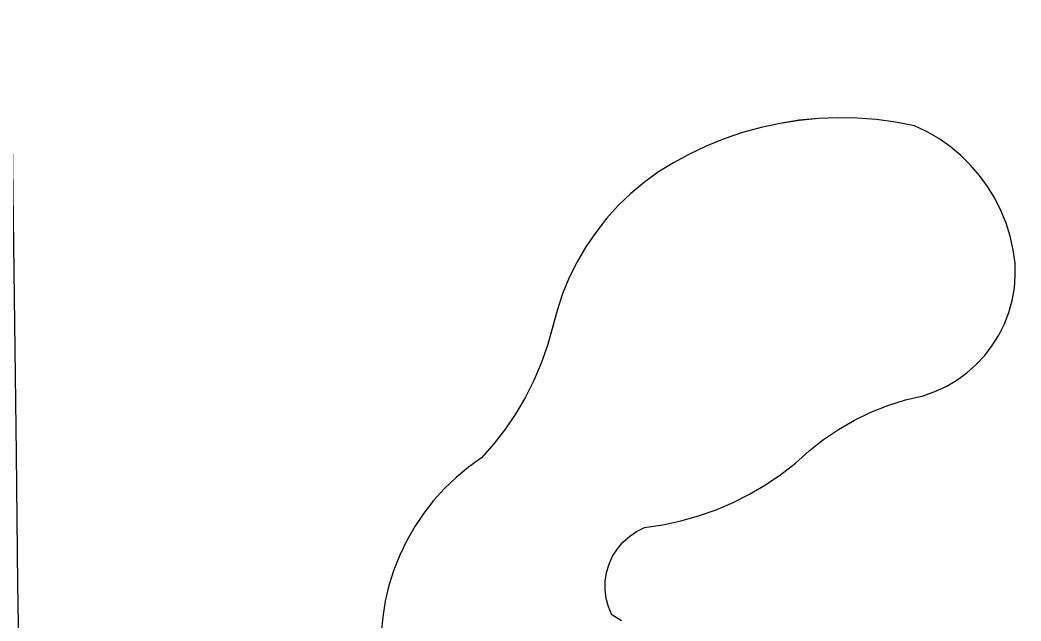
# Model space of a CAD drawing. Extents: x 3684037 to 3722149, y 433263 to 459021.
# Drawn here: x 3709231.6 to 3709413.2, y 455603.8 to 455712.8 of the extents above; entities that cross this region are included whole.
import ezdxf

# ---------------------------------------------------------------- set-up
doc = ezdxf.new("R2010")
doc.units = 0
for name, color, linetype in [('V-GRID-MAJR', 7, 'Continuous'), ('V-TOPO-SHOR', 7, 'Continuous'), ('V-WETL-SWMP', 7, 'Continuous')]:
    doc.layers.add(name, color=color, linetype=linetype)

msp = doc.modelspace()

# ---------------------------------------------------------------- linework, layer by layer
at = {"layer": 'V-GRID-MAJR'}
msp.add_spline([(3709426.74, 438923.75), (3709355.37, 444981.09), (3709283.97, 451041.51), (3709212.57, 457101.93), (3709212.53, 457105.01)], degree=3, dxfattribs=at)
at = {"layer": 'V-TOPO-SHOR'}
for p, q in [((3709369.49, 455694.08), (3709366.06, 455693.34)), ((3709372.96, 455694.62), (3709369.49, 455694.08)), ((3709376.46, 455694.97), (3709372.96, 455694.62)), ((3709379.96, 455695.11), (3709376.46, 455694.97)), ((3709383.47, 455695.04), (3709379.96, 455695.11)), ((3709386.97, 455694.78), (3709383.47, 455695.04)), ((3709390.45, 455694.31), (3709386.97, 455694.78)), ((3709393.9, 455693.65), (3709390.45, 455694.31)), ((3709362.68, 455692.4), (3709359.35, 455691.27)), ((3709366.06, 455693.34), (3709362.68, 455692.4)), ((3709396.15, 455692.57), (3709393.9, 455693.65)), ((3709398.29, 455691.31), (3709396.15, 455692.57)), ((3709359.35, 455691.27), (3709356.1, 455689.95)), ((3709400.33, 455689.87), (3709398.29, 455691.31)), ((3709352.93, 455688.44), (3709350.13, 455686.95)), ((3709356.1, 455689.95), (3709352.93, 455688.44)), ((3709402.25, 455688.28), (3709400.33, 455689.87)), ((3709350.13, 455686.95), (3709347.44, 455685.27)), ((3709404.02, 455686.53), (3709402.25, 455688.28)), ((3709405.65, 455684.65), (3709404.02, 455686.53)), ((3709347.44, 455685.27), (3709344.87, 455683.4)), ((3709344.87, 455683.4), (3709342.43, 455681.36)), ((3709407.12, 455682.63), (3709405.65, 455684.65)), ((3709342.43, 455681.36), (3709340.15, 455679.16)), ((3709408.42, 455680.51), (3709407.12, 455682.63)), ((3709409.54, 455678.29), (3709408.42, 455680.51)), ((3709340.15, 455679.16), (3709338.01, 455676.81)), ((3709410.48, 455675.98), (3709409.54, 455678.29)), ((3709338.01, 455676.81), (3709336.05, 455674.32)), ((3709411.23, 455673.6), (3709410.48, 455675.98)), ((3709336.05, 455674.32), (3709334.26, 455671.7)), ((3709411.77, 455671.17), (3709411.23, 455673.6)), ((3709334.26, 455671.7), (3709332.66, 455668.96)), ((3709412.12, 455668.7), (3709411.77, 455671.17)), ((3709332.66, 455668.96), (3709331.25, 455666.11)), ((3709412.16, 455666.45), (3709412.12, 455668.7)), ((3709331.25, 455666.11), (3709330.04, 455663.18)), ((3709411.99, 455664.2), (3709412.16, 455666.45)), ((3709330.04, 455663.18), (3709329.03, 455660.17)), ((3709411.59, 455661.98), (3709411.99, 455664.2)), ((3709410.99, 455659.81), (3709411.59, 455661.98)), ((3709329.03, 455660.17), (3709327.31, 455653.82)), ((3709410.18, 455657.71), (3709410.99, 455659.81)), ((3709409.18, 455655.69), (3709410.18, 455657.71)), ((3709407.98, 455653.78), (3709409.18, 455655.69)), ((3709327.31, 455653.82), (3709326.17, 455650.61)), ((3709405.07, 455650.34), (3709406.61, 455651.99)), ((3709406.61, 455651.99), (3709407.98, 455653.78)), ((3709326.17, 455650.61), (3709324.84, 455647.48)), ((3709403.38, 455648.85), (3709405.07, 455650.34)), ((3709401.56, 455647.53), (3709403.38, 455648.85)), ((3709324.84, 455647.48), (3709323.3, 455644.44)), ((3709399.62, 455646.38), (3709401.56, 455647.53)), ((3709395.45, 455644.68), (3709397.57, 455645.43)), ((3709397.57, 455645.43), (3709399.62, 455646.38)), ((3709323.3, 455644.44), (3709321.58, 455641.5)), ((3709385.97, 455641.69), (3709389.06, 455642.92)), ((3709389.06, 455642.92), (3709392.22, 455643.92)), ((3709392.22, 455643.92), (3709395.45, 455644.68)), ((3709321.58, 455641.5), (3709319.67, 455638.68)), ((3709382.98, 455640.25), (3709385.97, 455641.69)), ((3709380.11, 455638.59), (3709382.98, 455640.25)), ((3709319.67, 455638.68), (3709317.59, 455635.99)), ((3709377.36, 455636.74), (3709380.11, 455638.59)), ((3709317.59, 455635.99), (3709315.34, 455633.44)), ((3709374.75, 455634.68), (3709377.36, 455636.74)), ((3709372.3, 455632.45), (3709374.75, 455634.68)), ((3709315.34, 455633.44), (3709312.96, 455631.74)), ((3709369.64, 455630.4), (3709372.3, 455632.45)), ((3709312.96, 455631.74), (3709310.71, 455629.88)), ((3709366.86, 455628.53), (3709369.64, 455630.4)), ((3709310.71, 455629.88), (3709308.6, 455627.86)), ((3709363.96, 455626.83), (3709366.86, 455628.53)), ((3709308.6, 455627.86), (3709306.64, 455625.7)), ((3709360.97, 455625.32), (3709363.96, 455626.83)), ((3709306.64, 455625.7), (3709304.84, 455623.4)), ((3709357.88, 455624.01), (3709360.97, 455625.32)), ((3709304.84, 455623.4), (3709303.21, 455620.98)), ((3709354.72, 455622.89), (3709357.88, 455624.01)), ((3709344.89, 455620.77), (3709348.21, 455621.27)), ((3709348.21, 455621.27), (3709351.49, 455621.98)), ((3709351.49, 455621.98), (3709354.72, 455622.89)), ((3709303.21, 455620.98), (3709301.76, 455618.44)), ((3709342.16, 455619.19), (3709343.47, 455620.07)), ((3709343.47, 455620.07), (3709344.89, 455620.77)), ((3709301.76, 455618.44), (3709300.5, 455615.81)), ((3709339.97, 455616.93), (3709340.99, 455618.14)), ((3709340.99, 455618.14), (3709342.16, 455619.19)), ((3709300.5, 455615.81), (3709299.43, 455613.1)), ((3709339.12, 455615.6), (3709339.97, 455616.93)), ((3709338.02, 455612.65), (3709338.47, 455614.16)), ((3709338.47, 455614.16), (3709339.12, 455615.6)), ((3709299.43, 455613.1), (3709298.55, 455610.31)), ((3709337.79, 455611.09), (3709338.02, 455612.65)), ((3709298.55, 455610.31), (3709297.88, 455607.47)), ((3709337.77, 455609.51), (3709337.79, 455611.09)), ((3709337.97, 455607.94), (3709337.77, 455609.51)), ((3709297.88, 455607.47), (3709297.41, 455604.59)), ((3709338.38, 455606.42), (3709337.97, 455607.94)), ((3709339, 455604.96), (3709338.38, 455606.42)), ((3709340.75, 455603.85), (3709339, 455604.96)), ((3709297.41, 455604.59), (3709297.16, 455601.68))]:
    msp.add_line(p, q, dxfattribs=at)
for points in [[(3709340.75, 455603.85), (3709339, 455604.96), (3709338.38, 455606.42), (3709337.97, 455607.94), (3709337.77, 455609.51), (3709337.79, 455611.09), (3709338.02, 455612.65), (3709338.47, 455614.16), (3709339.12, 455615.6), (3709339.97, 455616.93), (3709340.99, 455618.14), (3709342.16, 455619.19), (3709343.47, 455620.07), (3709344.89, 455620.77), (3709348.21, 455621.27), (3709351.49, 455621.98), (3709354.72, 455622.89), (3709357.88, 455624.01), (3709360.97, 455625.32), (3709363.96, 455626.83), (3709366.86, 455628.53), (3709369.64, 455630.4), (3709372.31, 455632.45), (3709374.75, 455634.68), (3709377.36, 455636.74), (3709380.11, 455638.59), (3709382.98, 455640.25), (3709385.97, 455641.69), (3709389.06, 455642.92), (3709392.22, 455643.92), (3709395.45, 455644.68), (3709397.57, 455645.43), (3709399.62, 455646.38), (3709401.56, 455647.53), (3709403.38, 455648.85), (3709405.07, 455650.34), (3709406.61, 455651.99), (3709407.98, 455653.78), (3709409.18, 455655.69), (3709410.19, 455657.71), (3709410.99, 455659.81), (3709411.59, 455661.98), (3709411.99, 455664.2), (3709412.16, 455666.45), (3709412.12, 455668.7), (3709411.77, 455671.17), (3709411.23, 455673.6), (3709410.48, 455675.98), (3709409.55, 455678.29), (3709408.42, 455680.51), (3709407.12, 455682.63), (3709405.65, 455684.65), (3709404.02, 455686.53), (3709402.25, 455688.28), (3709400.33, 455689.87), (3709398.3, 455691.31), (3709396.15, 455692.57), (3709393.9, 455693.65), (3709390.45, 455694.31), (3709386.97, 455694.78), (3709383.48, 455695.05), (3709379.96, 455695.11), (3709376.46, 455694.97), (3709372.96, 455694.63), (3709369.49, 455694.08), (3709366.06, 455693.34), (3709362.68, 455692.4), (3709359.35, 455691.27), (3709356.1, 455689.95), (3709352.93, 455688.45), (3709350.13, 455686.95), (3709347.44, 455685.27), (3709344.87, 455683.4), (3709342.43, 455681.36), (3709340.15, 455679.16), (3709338.01, 455676.81), (3709336.05, 455674.32), (3709334.26, 455671.7), (3709332.66, 455668.96), (3709331.25, 455666.11), (3709330.04, 455663.18)], [(3709330.04, 455663.18), (3709329.03, 455660.17), (3709328.23, 455657.09), (3709327.31, 455653.82), (3709326.17, 455650.61), (3709324.84, 455647.48), (3709323.3, 455644.44), (3709321.58, 455641.5), (3709319.67, 455638.68), (3709317.59, 455635.99), (3709315.34, 455633.44), (3709312.96, 455631.74), (3709310.71, 455629.88), (3709308.6, 455627.86), (3709306.64, 455625.7), (3709304.84, 455623.4), (3709303.21, 455620.98), (3709301.76, 455618.44), (3709300.5, 455615.81), (3709299.43, 455613.1), (3709298.55, 455610.31), (3709297.88, 455607.47), (3709297.42, 455604.59), (3709297.16, 455601.68)]]:
    msp.add_lwpolyline(points, dxfattribs=at)
at = {"layer": 'V-WETL-SWMP'}
for p, q in [((3709369.49, 455694.08), (3709366.06, 455693.34)), ((3709372.96, 455694.62), (3709369.49, 455694.08)), ((3709376.46, 455694.97), (3709372.96, 455694.62)), ((3709379.96, 455695.11), (3709376.46, 455694.97)), ((3709383.47, 455695.04), (3709379.96, 455695.11)), ((3709386.97, 455694.78), (3709383.47, 455695.04)), ((3709390.45, 455694.31), (3709386.97, 455694.78)), ((3709393.9, 455693.65), (3709390.45, 455694.31)), ((3709362.68, 455692.4), (3709359.35, 455691.27)), ((3709366.06, 455693.34), (3709362.68, 455692.4)), ((3709396.15, 455692.57), (3709393.9, 455693.65)), ((3709398.29, 455691.31), (3709396.15, 455692.57)), ((3709359.35, 455691.27), (3709356.1, 455689.95)), ((3709400.33, 455689.87), (3709398.29, 455691.31)), ((3709352.93, 455688.44), (3709350.13, 455686.95)), ((3709356.1, 455689.95), (3709352.93, 455688.44)), ((3709402.25, 455688.28), (3709400.33, 455689.87)), ((3709350.13, 455686.95), (3709347.44, 455685.27)), ((3709404.02, 455686.53), (3709402.25, 455688.28)), ((3709405.65, 455684.65), (3709404.02, 455686.53)), ((3709347.44, 455685.27), (3709344.87, 455683.4)), ((3709344.87, 455683.4), (3709342.43, 455681.36)), ((3709407.12, 455682.63), (3709405.65, 455684.65)), ((3709342.43, 455681.36), (3709340.15, 455679.16)), ((3709408.42, 455680.51), (3709407.12, 455682.63)), ((3709409.54, 455678.29), (3709408.42, 455680.51)), ((3709340.15, 455679.16), (3709338.01, 455676.81)), ((3709410.48, 455675.98), (3709409.54, 455678.29)), ((3709338.01, 455676.81), (3709336.05, 455674.32)), ((3709411.23, 455673.6), (3709410.48, 455675.98)), ((3709336.05, 455674.32), (3709334.26, 455671.7)), ((3709411.77, 455671.17), (3709411.23, 455673.6)), ((3709334.26, 455671.7), (3709332.66, 455668.96)), ((3709412.12, 455668.7), (3709411.77, 455671.17)), ((3709332.66, 455668.96), (3709331.25, 455666.11)), ((3709412.16, 455666.45), (3709412.12, 455668.7)), ((3709331.25, 455666.11), (3709330.04, 455663.18)), ((3709411.99, 455664.2), (3709412.16, 455666.45)), ((3709330.04, 455663.18), (3709329.03, 455660.17)), ((3709411.59, 455661.98), (3709411.99, 455664.2)), ((3709410.99, 455659.81), (3709411.59, 455661.98)), ((3709329.03, 455660.17), (3709327.31, 455653.82)), ((3709410.18, 455657.71), (3709410.99, 455659.81)), ((3709409.18, 455655.69), (3709410.18, 455657.71)), ((3709407.98, 455653.78), (3709409.18, 455655.69)), ((3709327.31, 455653.82), (3709326.17, 455650.61)), ((3709405.07, 455650.34), (3709406.61, 455651.99)), ((3709406.61, 455651.99), (3709407.98, 455653.78)), ((3709326.17, 455650.61), (3709324.84, 455647.48)), ((3709403.38, 455648.85), (3709405.07, 455650.34)), ((3709401.56, 455647.53), (3709403.38, 455648.85)), ((3709324.84, 455647.48), (3709323.3, 455644.44)), ((3709399.62, 455646.38), (3709401.56, 455647.53)), ((3709395.45, 455644.68), (3709397.57, 455645.43)), ((3709397.57, 455645.43), (3709399.62, 455646.38)), ((3709323.3, 455644.44), (3709321.58, 455641.5)), ((3709385.97, 455641.69), (3709389.06, 455642.92)), ((3709389.06, 455642.92), (3709392.22, 455643.92)), ((3709392.22, 455643.92), (3709395.45, 455644.68)), ((3709321.58, 455641.5), (3709319.67, 455638.68)), ((3709382.98, 455640.25), (3709385.97, 455641.69)), ((3709380.11, 455638.59), (3709382.98, 455640.25)), ((3709319.67, 455638.68), (3709317.59, 455635.99)), ((3709377.36, 455636.74), (3709380.11, 455638.59)), ((3709317.59, 455635.99), (3709315.34, 455633.44)), ((3709374.75, 455634.68), (3709377.36, 455636.74)), ((3709372.3, 455632.45), (3709374.75, 455634.68)), ((3709315.34, 455633.44), (3709312.96, 455631.74)), ((3709369.64, 455630.4), (3709372.3, 455632.45)), ((3709312.96, 455631.74), (3709310.71, 455629.88)), ((3709366.86, 455628.53), (3709369.64, 455630.4)), ((3709310.71, 455629.88), (3709308.6, 455627.86)), ((3709363.96, 455626.83), (3709366.86, 455628.53)), ((3709308.6, 455627.86), (3709306.64, 455625.7)), ((3709360.97, 455625.32), (3709363.96, 455626.83)), ((3709306.64, 455625.7), (3709304.84, 455623.4)), ((3709357.88, 455624.01), (3709360.97, 455625.32)), ((3709304.84, 455623.4), (3709303.21, 455620.98)), ((3709354.72, 455622.89), (3709357.88, 455624.01)), ((3709344.89, 455620.77), (3709348.21, 455621.27)), ((3709348.21, 455621.27), (3709351.49, 455621.98)), ((3709351.49, 455621.98), (3709354.72, 455622.89)), ((3709303.21, 455620.98), (3709301.76, 455618.44)), ((3709342.16, 455619.19), (3709343.47, 455620.07)), ((3709343.47, 455620.07), (3709344.89, 455620.77)), ((3709301.76, 455618.44), (3709300.5, 455615.81)), ((3709339.97, 455616.93), (3709340.99, 455618.14)), ((3709340.99, 455618.14), (3709342.16, 455619.19)), ((3709300.5, 455615.81), (3709299.43, 455613.1)), ((3709339.12, 455615.6), (3709339.97, 455616.93)), ((3709338.02, 455612.65), (3709338.47, 455614.16)), ((3709338.47, 455614.16), (3709339.12, 455615.6)), ((3709299.43, 455613.1), (3709298.55, 455610.31)), ((3709337.79, 455611.09), (3709338.02, 455612.65)), ((3709298.55, 455610.31), (3709297.88, 455607.47)), ((3709337.77, 455609.51), (3709337.79, 455611.09)), ((3709337.97, 455607.94), (3709337.77, 455609.51)), ((3709297.88, 455607.47), (3709297.41, 455604.59)), ((3709338.38, 455606.42), (3709337.97, 455607.94)), ((3709339, 455604.96), (3709338.38, 455606.42)), ((3709340.75, 455603.85), (3709339, 455604.96)), ((3709297.41, 455604.59), (3709297.16, 455601.68))]:
    msp.add_line(p, q, dxfattribs=at)

doc.saveas('drawing.dxf')
